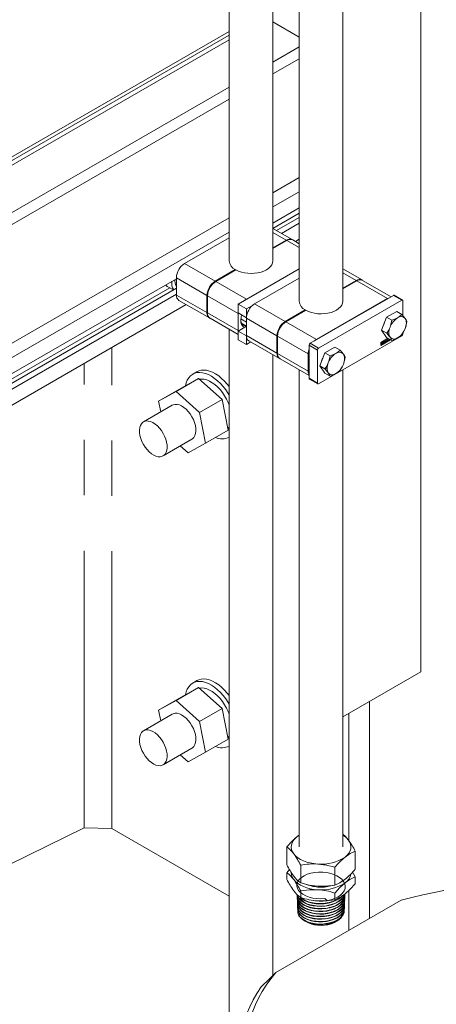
# Model space of a CAD drawing. Header units: millimetres. Extents: x 450 to 25135, y 150 to 17673.
# Tile 428 of 463: x 23610 to 23896, y 11422 to 12099. Entities that reach past the tile are written whole.
import ezdxf

# ---------------------------------------------------------------- set-up
doc = ezdxf.new("R2010")
doc.units = ezdxf.units.MM
doc.linetypes.add('SLD-Centrada-doble', pattern=[12.7, 6.35, -1.27, 1.27, -1.27, 1.27, -1.27])
doc.linetypes.add('SLD-Continua', pattern=[0])
doc.layers.add('COTAS', color=1, linetype='SLD-Continua')
doc.layers.add('OCULTA', color=8, linetype='SLD-Continua')

msp = doc.modelspace()

# ---------------------------------------------------------------- linework, layer by layer
at = {"color": 7, "linetype": 'SLD-Continua', "lineweight": 18, "ltscale": 30}
for p, q in [((23802, 12912.59), (23802, 11905.06)), ((23832, 11905.06), (23832, 12912.59)), ((23753.92, 12575.39), (23753.92, 11932.81)), ((23783.92, 11932.81), (23783.92, 12575.01)), ((23753.92, 11885.69), (23753.92, 11290.72)), ((23783.92, 11441.67), (23783.92, 11868.38)), ((23802, 11857.94), (23802, 11530.01)), ((23832, 11530.01), (23832, 11858))]:
    msp.add_line(p, q, dxfattribs=at)
at = {"layer": 'COTAS', "linetype": 'SLD-Continua', "lineweight": 18, "ltscale": 30}
for p, q in [((23783.92, 11969.83), (23802, 11980.27)), ((23783.92, 11958.81), (23802, 11969.24)), ((23783.92, 11955.12), (23802, 11965.56)), ((23786.3, 11953.64), (23802, 11962.71)), ((23789.83, 11951.6), (23802, 11958.63)), ((23540.52, 11829.36), (23753.92, 11952.52)), ((23797.1, 11947.41), (23783.92, 11955.01)), ((23723.31, 11930.97), (23753.92, 11948.64)), ((23783.92, 11941.71), (23793.1, 11947.01)), ((23793.53, 11946.77), (23783.92, 11941.22)), ((23802, 11944.58), (23797.52, 11947.16)), ((23799.38, 11946.09), (23802, 11947.6)), ((23744.31, 11918.85), (23758.1, 11926.81)), ((23758.53, 11926.57), (23744.74, 11918.61)), ((23758.1, 11926.32), (23758.1, 11926.81)), ((23802, 11927.21), (23760.08, 11903.02)), ((23765.74, 11906.49), (23802, 11927.42)), ((23845.18, 11919.65), (23832, 11927.26)), ((23540.52, 11818.33), (23717.65, 11920.56)), ((23717.65, 11909.33), (23717.65, 11921.17)), ((23771.39, 11903.22), (23802, 11920.89)), ((23832, 11913.96), (23841.18, 11919.26)), ((23841.61, 11919.01), (23832, 11913.47)), ((23865.13, 11908.14), (23845.61, 11919.41)), ((23528.5, 11807.71), (23713.08, 11914.24)), ((23536.99, 11809.76), (23717.65, 11914.03)), ((23711.73, 11915.02), (23715.55, 11912.81)), ((23540.52, 11807.72), (23717.65, 11909.94)), ((23719.31, 11905.67), (23740.31, 11893.55)), ((23738.65, 11897.21), (23738.65, 11909.05)), ((23739.08, 11908.81), (23739.08, 11896.97)), ((23866.78, 11909.1), (23809.65, 11876.12)), ((23813.82, 11878.73), (23862.61, 11906.89)), ((23815.3, 11872.86), (23872.44, 11905.83)), ((23872.99, 11905.89), (23867.33, 11909.15)), ((23873.22, 11895.2), (23873.22, 11905.38)), ((23540.52, 11796.69), (23724.33, 11902.77)), ((23765.74, 11899.75), (23760.08, 11903.02)), ((23760.08, 11903.02), (23760.08, 11896.97)), ((23765.74, 11893.71), (23760.08, 11896.97)), ((23760.08, 11896.69), (23760.08, 11896.97)), ((23765.74, 11899.75), (23769.99, 11902.21)), ((23765.74, 11893.71), (23765.74, 11899.75)), ((23792.39, 11891.1), (23806.19, 11899.06)), ((23806.61, 11898.81), (23792.82, 11890.86)), ((23806.19, 11898.57), (23806.19, 11899.06)), ((23868.98, 11898.04), (23862.04, 11894.03)), ((23868.98, 11898.04), (23872.54, 11895.98)), ((23740.74, 11893.3), (23760.08, 11882.14)), ((23760.08, 11896.69), (23760.08, 11884.85)), ((23765.74, 11890.64), (23761.9, 11892.85)), ((23762.37, 11889.99), (23765.74, 11888.05)), ((23765.74, 11893.71), (23765.74, 11893.71)), ((23765.74, 11881.58), (23765.74, 11893.42)), ((23862.04, 11894.03), (23858.57, 11885.09)), ((23862.04, 11894.03), (23865.6, 11891.98)), ((23765.74, 11887.83), (23760.08, 11884.56)), ((23760.09, 11884.56), (23760.08, 11884.85)), ((23765.74, 11881.3), (23760.08, 11884.56)), ((23760.08, 11884.56), (23760.08, 11878.52)), ((23858.57, 11885.09), (23862.13, 11883.03)), ((23858.57, 11885.09), (23862.04, 11880.15)), ((23765.74, 11875.25), (23760.08, 11878.52)), ((23765.74, 11875.25), (23765.74, 11881.3)), ((23765.74, 11881.3), (23765.74, 11881.3)), ((23768.87, 11877.06), (23765.74, 11875.25)), ((23767.39, 11877.92), (23788.4, 11865.8)), ((23786.74, 11869.46), (23786.74, 11881.3)), ((23787.16, 11881.06), (23787.16, 11869.22)), ((23815.3, 11848.36), (23872.44, 11881.33)), ((23858.01, 11876.79), (23862.94, 11879.63)), ((23858.01, 11874.8), (23864.66, 11878.64)), ((23864.8, 11878.56), (23858.01, 11874.64)), ((23858.01, 11874.64), (23858.01, 11876.79)), ((23859.67, 11877.7), (23858.05, 11876.77)), ((23858.05, 11876.77), (23858.05, 11876)), ((23858.05, 11876.77), (23858.19, 11876.68)), ((23859.82, 11877.62), (23858.19, 11876.68)), ((23858.19, 11876.68), (23858.19, 11875.92)), ((23858.36, 11876.58), (23859.82, 11877.42)), ((23858.36, 11876.22), (23858.36, 11876.58)), ((23859.13, 11876.67), (23859.15, 11876.63)), ((23859.67, 11876.73), (23859.15, 11876.43)), ((23859.15, 11876.63), (23859.29, 11876.55)), ((23859.34, 11876.87), (23859.2, 11876.95)), ((23859.67, 11877.14), (23859.27, 11876.91)), ((23859.29, 11876.55), (23859.82, 11876.85)), ((23859.82, 11876.65), (23859.29, 11876.35)), ((23859.82, 11877.06), (23859.4, 11876.82)), ((23859.67, 11877.7), (23859.82, 11877.62)), ((23859.67, 11877.14), (23859.82, 11877.06)), ((23859.67, 11876.73), (23859.82, 11876.65)), ((23859.82, 11877.42), (23859.82, 11877.62)), ((23859.82, 11876.85), (23859.82, 11877.06)), ((23859.82, 11875.88), (23859.82, 11876.65)), ((23862.98, 11879.61), (23859.85, 11877.81)), ((23859.85, 11877.81), (23859.85, 11876.07)), ((23859.85, 11877.81), (23859.99, 11877.72)), ((23863.12, 11879.53), (23859.99, 11877.72)), ((23859.99, 11875.98), (23864.62, 11878.66)), ((23859.99, 11877.72), (23859.99, 11875.98)), ((23860.07, 11876.39), (23860.25, 11876.5)), ((23860.11, 11876.9), (23860.25, 11876.82)), ((23860.12, 11876.88), (23860.26, 11876.8)), ((23860.12, 11876.88), (23860.26, 11876.8)), ((23860.13, 11876.93), (23860.26, 11876.86)), ((23860.15, 11876.97), (23860.29, 11876.89)), ((23860.57, 11876.9), (23860.16, 11876.67)), ((23860.16, 11876.67), (23860.3, 11876.59)), ((23860.6, 11876.58), (23860.16, 11876.33)), ((23860.56, 11877.21), (23860.19, 11877)), ((23860.24, 11876.49), (23860.26, 11876.47)), ((23860.24, 11876.49), (23860.25, 11876.48)), ((23860.25, 11876.5), (23860.25, 11876.49)), ((23860.25, 11876.5), (23860.25, 11876.49)), ((23860.3, 11877.12), (23860.74, 11877.37)), ((23860.71, 11876.82), (23860.3, 11876.59)), ((23860.74, 11876.5), (23860.3, 11876.25)), ((23860.7, 11877.13), (23860.33, 11876.92)), ((23860.33, 11876.81), (23860.74, 11877.04)), ((23860.33, 11876.49), (23860.71, 11876.7)), ((23860.57, 11876.9), (23860.71, 11876.82)), ((23860.59, 11877.23), (23860.73, 11877.14)), ((23860.61, 11877.23), (23860.76, 11877.15)), ((23860.77, 11877.15), (23860.63, 11877.23)), ((23860.78, 11876.82), (23860.63, 11876.91)), ((23860.63, 11876.91), (23860.63, 11876.91)), ((23860.63, 11876.91), (23860.78, 11876.82)), ((23860.66, 11877.21), (23860.82, 11877.31)), ((23860.97, 11877.23), (23860.78, 11877.12)), ((23860.82, 11877.31), (23860.97, 11877.23)), ((23861.02, 11877.53), (23861.9, 11878.05)), ((23861.2, 11877.6), (23861.02, 11877.49)), ((23861.02, 11877.33), (23861.02, 11877.53)), ((23861.34, 11877.51), (23861.02, 11877.33)), ((23861.2, 11877.6), (23861.34, 11877.51)), ((23861.34, 11876.88), (23861.34, 11877.51)), ((23861.44, 11877.1), (23861.34, 11877.04)), ((23861.58, 11877.01), (23861.34, 11876.88)), ((23861.76, 11877.92), (23861.44, 11877.73)), ((23861.44, 11877.73), (23861.44, 11877.1)), ((23861.44, 11877.73), (23861.58, 11877.65)), ((23861.44, 11877.1), (23861.58, 11877.01)), ((23861.9, 11877.84), (23861.58, 11877.65)), ((23861.58, 11877.65), (23861.58, 11877.01)), ((23861.68, 11877.07), (23862.07, 11878.14)), ((23861.93, 11877.22), (23861.68, 11877.07)), ((23861.79, 11877.3), (23861.75, 11877.28)), ((23861.76, 11877.96), (23861.76, 11877.92)), ((23861.76, 11877.92), (23861.9, 11877.84)), ((23861.86, 11877.48), (23861.79, 11877.3)), ((23861.79, 11877.3), (23861.93, 11877.22)), ((23862.34, 11877.76), (23861.86, 11877.48)), ((23861.86, 11877.48), (23862, 11877.4)), ((23861.9, 11878.05), (23861.9, 11877.84)), ((23862, 11877.4), (23861.93, 11877.22)), ((23862.1, 11878.14), (23861.94, 11877.71)), ((23861.94, 11877.71), (23862.08, 11877.63)), ((23862.48, 11877.68), (23862, 11877.4)), ((23862.04, 11880.15), (23865.6, 11878.09)), ((23862.07, 11878.14), (23862.41, 11878.34)), ((23862.24, 11878.06), (23862.08, 11877.63)), ((23862.08, 11877.63), (23862.4, 11877.81)), ((23862.1, 11878.14), (23862.24, 11878.06)), ((23862.4, 11877.81), (23862.24, 11878.06)), ((23862.34, 11878.3), (23862.66, 11877.8)), ((23862.34, 11877.76), (23862.48, 11877.68)), ((23862.41, 11878.34), (23862.8, 11877.72)), ((23862.66, 11877.8), (23862.46, 11877.69)), ((23862.54, 11877.57), (23862.48, 11877.68)), ((23862.8, 11877.72), (23862.54, 11877.57)), ((23862.66, 11877.8), (23862.8, 11877.72)), ((23862.79, 11878.56), (23863.03, 11878.7)), ((23862.79, 11877.95), (23862.79, 11878.56)), ((23863.38, 11878.19), (23862.87, 11877.9)), ((23862.89, 11878.61), (23862.89, 11878.2)), ((23862.91, 11878.15), (23863.05, 11878.07)), ((23863.52, 11878.11), (23863.01, 11877.82)), ((23863.03, 11878.7), (23863.03, 11878.12)), ((23863.1, 11878.07), (23863.44, 11878.27)), ((23863.51, 11878.97), (23863.75, 11879.11)), ((23863.51, 11878.39), (23863.51, 11878.97)), ((23863.61, 11879.03), (23863.61, 11878.58)), ((23863.75, 11879.11), (23863.75, 11878.5)), ((23863.83, 11878.31), (23863.83, 11879.12)), ((23863.93, 11878.53), (23863.83, 11878.48)), ((23864.07, 11878.45), (23863.83, 11878.31)), ((23863.93, 11879.06), (23863.93, 11879.03)), ((23863.93, 11879.03), (23864.07, 11878.95)), ((23864.13, 11878.94), (23863.93, 11878.82)), ((23863.93, 11878.82), (23863.93, 11878.53)), ((23863.93, 11878.82), (23864.07, 11878.74)), ((23863.93, 11878.53), (23864.07, 11878.45)), ((23864.07, 11878.98), (23864.07, 11878.95)), ((23864.07, 11878.95), (23864.1, 11878.96)), ((23864.28, 11878.86), (23864.07, 11878.74)), ((23864.07, 11878.74), (23864.07, 11878.45)), ((23873.22, 11882.68), (23873.22, 11883.19)), ((23808.87, 11874.78), (23808.87, 11852.07)), ((23814.53, 11848.81), (23814.53, 11871.51)), ((23826.55, 11873.55), (23819.61, 11869.55)), ((23826.55, 11873.55), (23830.12, 11871.49)), ((23858.57, 11876.1), (23858.05, 11875.79)), ((23858.05, 11876), (23858.19, 11875.92)), ((23858.05, 11875.79), (23858.05, 11875.59)), ((23858.05, 11875.79), (23858.19, 11875.71)), ((23858.81, 11875.67), (23858.05, 11875.23)), ((23858.05, 11875.59), (23858.19, 11875.51)), ((23858.05, 11875.23), (23858.05, 11875.03)), ((23858.05, 11875.23), (23858.19, 11875.15)), ((23858.05, 11875.03), (23858.19, 11874.94)), ((23858.19, 11875.92), (23858.72, 11876.22)), ((23858.72, 11876.02), (23858.19, 11875.71)), ((23859.64, 11875.98), (23858.19, 11875.15)), ((23858.19, 11874.94), (23859.82, 11875.88)), ((23858.19, 11875.51), (23858.6, 11875.75)), ((23858.19, 11875.71), (23858.19, 11875.51)), ((23858.19, 11875.15), (23858.19, 11874.94)), ((23858.46, 11876.44), (23858.36, 11876.38)), ((23858.6, 11876.36), (23858.36, 11876.22)), ((23858.46, 11876.44), (23858.6, 11876.36)), ((23858.57, 11876.1), (23858.72, 11876.02)), ((23858.59, 11875.74), (23858.67, 11875.7)), ((23859.15, 11876.43), (23859.29, 11876.35)), ((23859.5, 11876.07), (23859.2, 11875.89)), ((23859.4, 11876.21), (23859.64, 11876.35)), ((23859.5, 11876.27), (23859.5, 11876.07)), ((23859.5, 11876.07), (23859.64, 11875.98)), ((23859.64, 11876.35), (23859.64, 11875.98)), ((23859.99, 11875.98), (23859.85, 11876.07)), ((23788.82, 11865.55), (23808.87, 11853.98)), ((23808.16, 11868.94), (23808.16, 11857.1)), ((23819.61, 11869.55), (23816.14, 11860.6)), ((23819.61, 11869.55), (23823.18, 11867.49)), ((23816.14, 11860.6), (23819.71, 11858.54)), ((23816.14, 11860.6), (23819.61, 11855.66)), ((23809.1, 11851.57), (23814.75, 11848.3)), ((23819.61, 11855.66), (23823.18, 11853.61)), ((23802, 11538.08), (23800.44, 11536.99)), ((23793.47, 11517.72), (23793.47, 11529.98)), ((23840.54, 11514.81), (23840.54, 11527.06)), ((23795.36, 11514.39), (23793.47, 11512.28)), ((23793.47, 11512.28), (23793.47, 11507.65)), ((23803.05, 11505.23), (23803.05, 11517.48)), ((23826.58, 11503.77), (23826.58, 11516.03)), ((23840.54, 11509.37), (23840.54, 11504.74)), ((23803.05, 11499.79), (23803.05, 11495.16)), ((23826.58, 11498.33), (23826.58, 11493.7)), ((23800.61, 11496.39), (23800.62, 11496.13)), ((23800.68, 11494.59), (23800.69, 11494.33)), ((23800.75, 11492.78), (23800.76, 11492.53)), ((23800.82, 11490.98), (23800.83, 11490.73)), ((23814.19, 11492.98), (23814.99, 11492.94)), ((23833.21, 11491.62), (23833.22, 11491.87)), ((23833.28, 11493.42), (23833.29, 11493.67)), ((23833.35, 11495.22), (23833.35, 11495.47)), ((23833.41, 11497.02), (23833.42, 11497.28)), ((23800.89, 11489.18), (23800.9, 11488.92)), ((23800.96, 11487.37), (23800.97, 11487.12)), ((23801.03, 11485.57), (23801.03, 11485.43)), ((23833, 11486.21), (23833.01, 11486.46)), ((23833.07, 11488.01), (23833.08, 11488.26)), ((23833.14, 11489.81), (23833.15, 11490.07)), ((23807.25, 11478.31), (23807.64, 11478.11)), ((23826.37, 11478.11), (23826.96, 11478.41))]:
    msp.add_line(p, q, dxfattribs=at)
at = {"layer": 'COTAS', "linetype": 'SLD-Centrada-doble', "lineweight": 18, "ltscale": 30}
for p, q in [((23783.92, 11952.31), (23793.1, 11947.01)), ((23802, 11941.87), (23793.53, 11946.77)), ((23723.31, 11930.97), (23744.31, 11918.85)), ((23832, 11924.56), (23841.18, 11919.26)), ((23717.65, 11921.17), (23738.65, 11909.05)), ((23765.74, 11906.49), (23744.74, 11918.61)), ((23862.61, 11906.89), (23841.61, 11919.01)), ((23717.65, 11909.33), (23738.65, 11897.21)), ((23760.08, 11896.69), (23739.08, 11908.81)), ((23872.44, 11905.83), (23866.78, 11909.1)), ((23760.08, 11884.85), (23739.08, 11896.97)), ((23771.39, 11903.22), (23792.39, 11891.1)), ((23765.74, 11893.42), (23786.74, 11881.3)), ((23813.82, 11878.73), (23792.82, 11890.86)), ((23875.62, 11890.2), (23876.01, 11891.04)), ((23862.13, 11883.03), (23863.6, 11883.26)), ((23765.74, 11881.58), (23786.74, 11869.46)), ((23808.16, 11868.94), (23787.16, 11881.06)), ((23860.11, 11876.9), (23860.25, 11876.82)), ((23860.19, 11877), (23860.33, 11876.92)), ((23860.56, 11877.21), (23860.7, 11877.13)), ((23860.6, 11876.58), (23860.74, 11876.5)), ((23860.61, 11876.91), (23860.75, 11876.83)), ((23860.97, 11877.24), (23860.82, 11877.32)), ((23860.97, 11876.9), (23860.83, 11876.98)), ((23862.87, 11877.9), (23863.01, 11877.82)), ((23862.89, 11878.2), (23863.03, 11878.12)), ((23863.38, 11878.19), (23863.52, 11878.11)), ((23863.61, 11878.58), (23863.75, 11878.5)), ((23814.53, 11871.51), (23808.87, 11874.78)), ((23815.3, 11872.86), (23809.65, 11876.12)), ((23860.16, 11876.33), (23860.3, 11876.25)), ((23808.16, 11857.1), (23787.16, 11869.22)), ((23833.19, 11865.71), (23833.59, 11866.56)), ((23819.71, 11858.54), (23821.17, 11858.77)), ((23814.53, 11848.81), (23808.87, 11852.07))]:
    msp.add_line(p, q, dxfattribs=at)
at = {"layer": 'COTAS', "linetype": 'SLD-Continua', "lineweight": 18, "ltscale": 30, "flags": 128}
for points in [[(23783.92, 11932.81), (23783.92, 11932.72), (23783.71, 11931.39), (23783.16, 11930.08), (23782.26, 11928.85), (23781.04, 11927.71), (23779.53, 11926.69), (23777.76, 11925.81), (23775.78, 11925.11), (23773.64, 11924.59), (23771.38, 11924.27), (23769.07, 11924.15), (23766.75, 11924.24), (23764.48, 11924.54), (23762.32, 11925.03), (23760.32, 11925.71), (23758.53, 11926.57)], [(23764.33, 11905.47), (23764.63, 11905.72), (23765.74, 11906.49)], [(23832, 11905.06), (23832, 11904.97), (23831.8, 11903.63), (23831.24, 11902.33), (23830.34, 11901.1), (23829.12, 11899.95), (23827.61, 11898.94), (23825.84, 11898.06), (23823.87, 11897.36), (23821.72, 11896.84), (23819.47, 11896.52), (23817.15, 11896.4), (23814.83, 11896.49), (23812.57, 11896.79), (23810.41, 11897.28), (23808.4, 11897.96), (23806.61, 11898.81)], [(23862.61, 11906.89), (23863.71, 11907.4), (23864.01, 11907.5)], [(23865.6, 11891.98), (23865.04, 11889.14), (23864.41, 11887.19)], [(23869.61, 11893.67), (23867.57, 11892.68), (23865.6, 11891.98)], [(23872.54, 11895.98), (23870.98, 11894.57), (23869.61, 11893.67)], [(23874.82, 11893.2), (23873.71, 11894.63), (23872.54, 11895.98)], [(23876.01, 11891.04), (23875.45, 11892.22), (23874.82, 11893.2)], [(23874.82, 11886.26), (23875.59, 11888.77), (23876.01, 11891.04)], [(23864.41, 11887.19), (23863.3, 11884.87), (23862.13, 11883.03)], [(23872.54, 11882.1), (23873.98, 11884.43), (23874.82, 11886.26)], [(23812.42, 11877.72), (23812.72, 11877.97), (23813.82, 11878.73)], [(23859.4, 11876.82), (23859.32, 11876.88), (23859.23, 11876.9), (23859.12, 11876.89), (23859, 11876.84), (23858.89, 11876.75), (23858.78, 11876.64), (23858.68, 11876.5), (23858.6, 11876.36)], [(23858.72, 11876.22), (23858.76, 11876.34), (23858.82, 11876.46), (23858.91, 11876.56), (23859, 11876.63), (23859.1, 11876.67), (23859.18, 11876.67), (23859.25, 11876.63), (23859.29, 11876.55)], [(23860.08, 11876.64), (23860.11, 11876.65), (23860.16, 11876.67)], [(23860.12, 11876.88), (23860.12, 11876.88), (23860.12, 11876.88)], [(23860.15, 11876.97), (23860.15, 11876.97), (23860.15, 11876.97)], [(23860.82, 11877.32), (23860.82, 11877.37), (23860.81, 11877.4)], [(23860.83, 11876.98), (23860.82, 11877.03), (23860.81, 11877.06)], [(23862.13, 11883.03), (23863.57, 11881.36), (23864.41, 11880.25)], [(23862.8, 11877.87), (23862.83, 11877.88), (23862.87, 11877.9)], [(23864.41, 11880.25), (23865.18, 11879.01), (23865.6, 11878.09)], [(23865.6, 11878.09), (23868.04, 11879), (23869.61, 11879.79)], [(23869.61, 11879.79), (23871.32, 11880.96), (23872.54, 11882.1)], [(23830.12, 11871.49), (23828.55, 11870.09), (23827.18, 11869.18)], [(23832.39, 11868.72), (23831.29, 11870.15), (23830.12, 11871.49)], [(23858.6, 11875.75), (23858.68, 11875.69), (23858.78, 11875.67), (23858.89, 11875.68), (23859, 11875.73), (23859.12, 11875.82), (23859.23, 11875.93), (23859.32, 11876.06), (23859.4, 11876.21)], [(23859.29, 11876.35), (23859.25, 11876.23), (23859.18, 11876.11), (23859.1, 11876.01), (23859, 11875.94), (23858.91, 11875.9), (23858.82, 11875.9), (23858.76, 11875.94), (23858.72, 11876.02)], [(23860.08, 11876.3), (23860.11, 11876.31), (23860.16, 11876.33)], [(23823.18, 11867.49), (23822.61, 11864.66), (23821.98, 11862.71)], [(23827.18, 11869.18), (23825.14, 11868.19), (23823.18, 11867.49)], [(23833.59, 11866.56), (23833.02, 11867.73), (23832.39, 11868.72)], [(23832.39, 11861.77), (23833.16, 11864.29), (23833.59, 11866.56)], [(23821.98, 11862.71), (23820.88, 11860.38), (23819.71, 11858.54)], [(23819.71, 11858.54), (23821.14, 11856.87), (23821.98, 11855.77)], [(23827.18, 11855.3), (23828.9, 11856.48), (23830.12, 11857.61)], [(23830.12, 11857.61), (23831.55, 11859.94), (23832.39, 11861.77)], [(23821.98, 11855.77), (23822.75, 11854.53), (23823.18, 11853.61)], [(23823.18, 11853.61), (23825.61, 11854.51), (23827.18, 11855.3)], [(23832, 11538.73), (23833.77, 11537.11), (23835.75, 11534.8)], [(23793.47, 11529.98), (23796.88, 11533.76), (23800.44, 11536.99)], [(23800.44, 11536.99), (23799.01, 11535.68), (23797.88, 11534.28), (23797.08, 11532.8), (23796.62, 11531.28), (23796.51, 11529.73), (23796.75, 11528.19), (23797.33, 11526.68), (23798.26, 11525.23)], [(23800.44, 11536.99), (23800.94, 11537.37), (23802, 11538.07)], [(23833.56, 11523.04), (23835, 11524.35), (23836.12, 11525.75), (23836.93, 11527.23), (23837.38, 11528.75), (23837.5, 11530.3), (23837.26, 11531.84), (23836.67, 11533.35), (23835.75, 11534.8)], [(23798.26, 11525.23), (23799.5, 11523.85), (23801.04, 11522.59), (23802.86, 11521.45), (23804.92, 11520.46), (23807.18, 11519.63), (23809.61, 11518.98), (23812.17, 11518.52), (23814.82, 11518.25)], [(23840.54, 11527.06), (23837.12, 11525.44), (23833.56, 11523.04)], [(23826.58, 11516.03), (23820.82, 11517.47), (23814.82, 11518.25)], [(23821.46, 11493.05), (23819.67, 11494.55), (23816.91, 11494.38), (23814.07, 11494.48), (23811.39, 11494.85), (23808.8, 11495.48), (23806.51, 11496.33), (23804.46, 11497.42), (23802.82, 11498.66), (23801.54, 11500.08), (23800.73, 11501.56), (23800.36, 11503.14), (23800.47, 11504.69), (23801.06, 11506.25), (23802.08, 11507.69), (23803.56, 11509.04), (23805.37, 11510.2), (23807.57, 11511.19), (23809.98, 11511.94), (23812.65, 11512.45), (23815.37, 11512.69), (23818.21, 11512.66), (23820.94, 11512.36), (23823.64, 11511.79), (23825.88, 11511.06), (23827.96, 11510.11), (23829.74, 11509.02), (23831.25, 11507.76), (23832.47, 11506.28), (23833.28, 11504.66), (23833.61, 11503.03), (23833.48, 11501.34), (23832.88, 11499.74), (23831.81, 11498.17), (23830.36, 11496.76), (23828.48, 11495.49), (23826.33, 11494.44), (23823.85, 11493.59), (23821.25, 11493.01), (23818.45, 11492.68), (23815.7, 11492.62), (23812.9, 11492.84), (23810.29, 11493.32), (23808.96, 11493.71)], [(23840.54, 11509.37), (23838.69, 11512.68), (23838.66, 11512.72)], [(23798.26, 11507.53), (23799.5, 11506.16), (23801.04, 11504.89), (23802.86, 11503.76), (23804.92, 11502.76), (23807.18, 11501.93), (23809.61, 11501.28), (23812.17, 11500.82), (23814.82, 11500.56)], [(23803.05, 11505.23), (23808.81, 11503.79), (23814.82, 11503.01)], [(23826.58, 11503.77), (23830, 11505.39), (23833.56, 11507.8)], [(23826.58, 11498.33), (23830, 11502.12), (23833.56, 11505.35)], [(23840.54, 11504.74), (23837.12, 11500.95), (23833.56, 11497.72)], [(23800.69, 11497.21), (23800.62, 11496.87), (23800.77, 11495.31), (23801.37, 11493.82), (23802.44, 11492.38), (23803.89, 11491.09), (23805.75, 11489.94), (23807.88, 11489), (23810.34, 11488.27), (23812.91, 11487.8), (23815.67, 11487.58), (23818.4, 11487.63), (23821.16, 11487.95), (23823.73, 11488.52), (23826.19, 11489.36), (23828.31, 11490.39), (23830.17, 11491.65), (23831.62, 11493.04), (23832.68, 11494.58), (23833.27, 11496.17), (23833.4, 11497.68)], [(23803.05, 11499.79), (23808.81, 11500.52), (23814.82, 11500.56)], [(23833.4, 11497.03), (23833.14, 11495.44), (23832.41, 11493.88), (23831.22, 11492.36), (23829.67, 11491.02), (23827.71, 11489.82), (23825.5, 11488.85), (23822.98, 11488.08), (23820.37, 11487.58), (23817.59, 11487.34), (23814.87, 11487.37), (23812.13, 11487.67), (23809.61, 11488.21), (23807.22, 11489.01), (23805.18, 11490.01), (23803.42, 11491.22), (23802.09, 11492.54), (23801.15, 11494.01), (23800.69, 11495.51), (23800.68, 11496.14)], [(23800.76, 11495.27), (23800.68, 11494.66), (23800.94, 11493.15), (23801.67, 11491.65), (23802.81, 11490.28), (23804.39, 11489), (23806.28, 11487.92), (23808.53, 11487.02), (23810.96, 11486.37), (23813.63, 11485.95), (23816.32, 11485.8), (23819.11, 11485.92), (23821.77, 11486.3), (23824.36, 11486.95), (23826.67, 11487.81), (23828.78, 11488.92), (23830.49, 11490.19), (23831.87, 11491.64), (23832.79, 11493.16), (23833.29, 11494.8), (23833.31, 11496.41), (23833.31, 11496.45)], [(23833.21, 11497.46), (23833.08, 11496.89), (23832.23, 11495.29), (23830.97, 11493.84), (23829.28, 11492.49), (23827.29, 11491.36), (23824.94, 11490.41), (23822.44, 11489.72), (23819.72, 11489.26), (23816.99, 11489.09), (23814.18, 11489.18), (23811.54, 11489.53), (23808.97, 11490.15), (23806.71, 11490.99), (23804.67, 11492.06), (23803.04, 11493.28), (23801.76, 11494.68), (23800.95, 11496.13), (23800.69, 11497.21)], [(23800.74, 11497.14), (23801.12, 11495.96), (23802.06, 11494.53), (23803.45, 11493.17), (23805.19, 11491.99), (23807.31, 11490.98), (23809.65, 11490.21), (23812.27, 11489.66), (23814.94, 11489.38), (23817.76, 11489.36), (23820.47, 11489.61), (23823.16, 11490.13), (23825.61, 11490.89), (23827.88, 11491.9), (23829.78, 11493.09), (23831.37, 11494.48), (23832.51, 11495.96), (23833.17, 11497.42)], [(23833.3, 11495.22), (23833.18, 11494.05), (23832.54, 11492.43), (23831.49, 11490.93), (23829.99, 11489.52), (23828.17, 11488.32), (23825.97, 11487.27), (23823.58, 11486.48), (23820.94, 11485.91), (23818.26, 11485.61), (23815.47, 11485.58), (23812.8, 11485.8), (23810.17, 11486.3), (23807.81, 11487.03), (23805.65, 11488), (23803.87, 11489.13), (23802.41, 11490.45), (23801.4, 11491.86), (23800.82, 11493.38), (23800.75, 11494.33)], [(23800.82, 11493.38), (23800.77, 11492.5), (23801.15, 11490.96), (23801.97, 11489.53), (23803.24, 11488.15), (23804.86, 11486.95), (23806.88, 11485.9), (23809.12, 11485.08), (23811.66, 11484.47), (23814.28, 11484.13), (23817.05, 11484.04), (23819.74, 11484.23), (23822.43, 11484.68), (23824.9, 11485.36), (23827.21, 11486.31), (23829.17, 11487.43), (23830.83, 11488.77), (23832.07, 11490.2), (23832.9, 11491.78), (23833.27, 11493.38), (23833.21, 11494.37)], [(23833.22, 11493.42), (23833.19, 11492.6), (23832.67, 11491.02), (23831.69, 11489.47), (23830.33, 11488.07), (23828.54, 11486.79), (23826.49, 11485.73), (23824.09, 11484.86), (23821.57, 11484.25), (23818.85, 11483.89), (23816.15, 11483.79), (23813.39, 11483.97), (23810.82, 11484.39), (23808.35, 11485.08), (23806.19, 11485.97), (23804.28, 11487.09), (23802.78, 11488.33), (23801.65, 11489.75), (23800.98, 11491.21), (23800.79, 11492.53)], [(23833.16, 11491.62), (23833.18, 11491.2), (23832.76, 11489.57), (23831.91, 11488.04), (23830.6, 11486.58), (23828.96, 11485.31), (23826.92, 11484.17), (23824.66, 11483.28), (23822.12, 11482.6), (23819.5, 11482.19), (23816.74, 11482.03), (23814.06, 11482.14), (23811.39, 11482.51), (23808.96, 11483.12), (23806.68, 11483.98), (23804.76, 11485.02), (23803.14, 11486.26), (23801.95, 11487.61), (23801.16, 11489.09), (23800.84, 11490.58), (23800.85, 11490.73)], [(23800.88, 11491.92), (23800.86, 11491.85), (23800.89, 11490.3), (23801.37, 11488.82), (23802.32, 11487.37), (23803.65, 11486.07), (23805.4, 11484.88), (23807.43, 11483.91), (23809.79, 11483.13), (23812.29, 11482.6), (23815, 11482.32), (23817.69, 11482.3), (23820.43, 11482.55), (23823.01, 11483.05), (23825.48, 11483.82), (23827.65, 11484.78), (23829.58, 11485.98), (23831.1, 11487.31), (23832.26, 11488.81), (23832.96, 11490.36), (23833.22, 11492), (23833.16, 11492.51)], [(23800.97, 11489.99), (23800.89, 11489.64), (23801.03, 11488.15), (23801.64, 11486.65), (23802.66, 11485.27), (23804.12, 11483.97), (23805.9, 11482.86), (23808.05, 11481.92), (23810.4, 11481.21), (23813, 11480.74), (23815.64, 11480.53), (23818.4, 11480.57), (23821.04, 11480.88), (23823.64, 11481.46), (23825.98, 11482.26), (23828.14, 11483.3), (23829.92, 11484.5), (23831.38, 11485.9), (23832.4, 11487.38), (23833, 11488.99), (23833.14, 11490.58), (23833.09, 11490.86)], [(23831.87, 11496.56), (23830.66, 11495.28), (23828.92, 11494), (23826.79, 11492.88), (23824.44, 11492), (23821.82, 11491.35), (23819.13, 11490.97), (23816.3, 11490.85), (23813.58, 11491), (23810.87, 11491.43), (23808.42, 11492.09), (23806.14, 11493), (23804.23, 11494.09), (23803.12, 11494.99)], [(23803.23, 11495.11), (23804.69, 11494.03), (23806.69, 11492.99), (23809.04, 11492.14), (23811.55, 11491.54), (23814.29, 11491.18), (23817.03, 11491.1), (23819.84, 11491.29), (23822.5, 11491.74), (23825.08, 11492.46), (23827.36, 11493.39), (23829.41, 11494.57), (23831.05, 11495.89), (23831.32, 11496.2)], [(23826.58, 11493.7), (23820.82, 11492.97), (23814.82, 11492.93)], [(23833.13, 11489.81), (23833.14, 11489.74), (23832.83, 11488.16), (23832.07, 11486.58), (23830.9, 11485.14), (23829.3, 11483.79), (23827.4, 11482.66), (23825.14, 11481.69), (23822.72, 11480.98), (23820.07, 11480.49), (23817.41, 11480.28), (23814.66, 11480.33), (23812.05, 11480.63), (23809.51, 11481.2), (23807.25, 11481.98), (23805.21, 11483), (23803.55, 11484.17), (23802.24, 11485.52), (23801.38, 11486.93), (23800.94, 11488.45), (23800.95, 11488.92)], [(23801.04, 11488.11), (23800.95, 11487.48), (23801.21, 11485.96), (23801.91, 11484.52), (23803.06, 11483.13), (23804.56, 11481.91), (23806.47, 11480.82), (23808.62, 11479.96), (23811.08, 11479.3), (23813.63, 11478.9), (23816.35, 11478.75), (23819.02, 11478.86), (23821.7, 11479.24), (23824.18, 11479.86), (23826.53, 11480.73), (23828.54, 11481.79), (23830.28, 11483.07), (23831.6, 11484.46), (23832.53, 11486), (23833.01, 11487.56), (23833.04, 11489.2), (23833.03, 11489.21)], [(23833.03, 11488.01), (23832.87, 11486.71), (23832.23, 11485.16), (23831.13, 11483.66), (23829.66, 11482.32), (23827.79, 11481.11), (23825.67, 11480.13), (23823.24, 11479.34), (23820.71, 11478.82), (23817.99, 11478.54), (23815.32, 11478.53), (23812.63, 11478.78), (23810.13, 11479.27), (23807.76, 11480.02), (23805.72, 11480.96), (23803.94, 11482.12), (23802.3, 11483.73), (23801.44, 11485.14), (23801.01, 11486.65), (23801.02, 11487.12)], [(23801.07, 11486.44), (23801.07, 11486.43), (23801.1, 11484.9), (23801.57, 11483.44), (23802.51, 11482.01), (23803.82, 11480.72), (23805.55, 11479.55), (23807.55, 11478.59), (23809.89, 11477.82), (23812.35, 11477.3), (23815.03, 11477.02), (23817.68, 11477.01), (23820.39, 11477.26), (23822.93, 11477.75), (23825.38, 11478.51), (23827.52, 11479.46), (23829.42, 11480.65), (23830.92, 11481.96), (23832.07, 11483.45), (23832.76, 11484.98), (23833.01, 11486.6), (23832.93, 11487.23)], [(23832.96, 11486.21), (23832.8, 11484.91), (23832.16, 11483.37), (23831.07, 11481.87), (23829.61, 11480.54), (23827.74, 11479.34), (23825.74, 11478.4), (23823.45, 11477.64), (23821.06, 11477.11), (23818.49, 11476.81), (23815.84, 11476.74), (23813.14, 11476.95), (23810.63, 11477.39), (23808.22, 11478.09), (23806.14, 11478.99), (23804.3, 11480.11), (23802.38, 11481.93)], [(23831.76, 11482.82), (23831.75, 11482.79), (23830.82, 11481.37), (23829.51, 11480.05), (23827.84, 11478.89), (23825.87, 11477.91), (23823.66, 11477.14), (23821.27, 11476.59), (23818.77, 11476.29), (23816.23, 11476.23), (23813.73, 11476.43), (23811.33, 11476.86), (23809.12, 11477.51), (23807.25, 11478.32)]]:
    msp.add_lwpolyline(points, dxfattribs=at)
at = {"layer": 'COTAS', "linetype": 'SLD-Continua', "lineweight": 18, "ltscale": 900}
for centre, radius, start, end in [((23795.4, 11944.04), 3.76, 59.48845, 127.6824), ((23795.87, 11943.49), 4.02, 65.6927, 125.6091), ((23729.93, 11920.62), 12.29, 122.60229, 177.39771), ((23761.23, 11933.45), 7.34, 185.03236, 244.75735), ((23722.02, 11917.39), 7.61, 169.56839, 215.45985), ((23722.67, 11918.8), 6.04, 168.09909, 213.93363), ((23750.93, 11908.49), 12.29, 122.60229, 177.39771), ((23751.36, 11908.25), 12.29, 122.60229, 177.39771), ((23843.48, 11916.28), 3.76, 59.48845, 127.6824), ((23843.95, 11915.74), 4.02, 65.6927, 125.6091), ((23713.92, 11918.74), 4.32, 213.84476, 239.48072), ((23721.46, 11908.85), 3.84, 172.74484, 235.94772), ((23809.32, 11905.7), 7.34, 185.03236, 244.75735), ((23867.1, 11908.65), 0.553, 65.6927, 125.6091), ((23872.74, 11905.46), 0.48, 350.77973, 129.18503), ((23742.49, 11896.76), 3.86, 173.30243, 239.5199), ((23742.89, 11896.48), 3.84, 172.74484, 235.94772), ((23778.02, 11892.86), 12.29, 122.60229, 177.39771), ((23766.59, 11891.22), 4.78, 173.12524, 241.65285), ((23765.61, 11891.84), 3.77, 174.41356, 271.94297), ((23774.64, 11891.55), 12.79, 161.64436, 178.93557), ((23799.02, 11880.74), 12.29, 122.60229, 177.39771), ((23799.44, 11880.5), 12.29, 122.60229, 177.39771), ((23872.03, 11885.24), 12.56, 152.73282, 165.47779), ((23876.64, 11882.68), 13.04, 122.63328, 159.77486), ((23871.97, 11890.77), 3.74, 40.51747, 129.23794), ((23870.41, 11890.41), 5.22, 357.6496, 32.34295), ((23864.56, 11890.41), 11.07, 337.98006, 358.89242), ((23874.67, 11883.04), 11.07, 157.98006, 178.89242), ((23868.81, 11883.04), 5.22, 177.6496, 212.34295), ((23862.58, 11890.77), 13.04, 302.63328, 339.77486), ((23769.54, 11881.1), 3.84, 172.74484, 235.94772), ((23859.51, 11875.99), 1.14, 137.60736, 156.8583), ((23859.08, 11876.73), 0.252, 60.84856, 94.99349), ((23860.57, 11876.7), 0.5, 122.60229, 177.39771), ((23860.21, 11876.7), 0.142, 170.83797, 309.54298), ((23860.13, 11876.9), 0.0224, 178.42199, 231.04956), ((23860.29, 11876.82), 0.202, 120.35883, 132.23286), ((23860.32, 11876.82), 0.067, 144.24472, 177.38074), ((23860.27, 11876.82), 0.0231, 174.95018, 230.67975), ((23860.29, 11876.82), 0.0431, 178.37604, 179.99336), ((23860.28, 11876.49), 0.0274, 180.08526, 209.70614), ((23860.27, 11876.49), 0.0236, 214.97639, 258.48913), ((23860.41, 11876.76), 0.176, 131.42785, 146.73247), ((23860.28, 11876.83), 0.0335, 234.54499, 273.88611), ((23860.28, 11876.53), 0.0626, 260.0529, 287.51018), ((23860.28, 11876.89), 0.093, 273.20752, 290.3588), ((23860.43, 11876.74), 0.202, 120.35883, 132.23286), ((23860.26, 11876.62), 0.149, 286.75721, 300.42229), ((23860.24, 11876.96), 0.178, 290.90014, 298.93608), ((23860.64, 11877.08), 0.154, 108.71247, 120.30616), ((23860.62, 11876.79), 0.124, 97.0413, 117.08469), ((23860.61, 11877.16), 0.0708, 88.68619, 110.43457), ((23860.35, 11876.97), 0.462, 301.84277, 328.39579), ((23860.62, 11877.2), 0.027, 60.63382, 93.06734), ((23860.61, 11876.87), 0.0436, 63.47196, 96.96551), ((23860.78, 11877), 0.154, 108.71247, 120.30616), ((23860.77, 11876.71), 0.124, 97.0413, 117.08469), ((23860.6, 11876.89), 0.213, 300.59385, 315.82039), ((23860.75, 11877.08), 0.0708, 88.68619, 110.43457), ((23860.83, 11877.26), 0.142, 350.77973, 129.18503), ((23860.83, 11876.92), 0.141, 350.46255, 127.11452), ((23860.47, 11876.92), 0.5, 302.60229, 357.39771), ((23860.76, 11876.79), 0.0436, 63.47196, 96.96551), ((23860.64, 11876.85), 0.153, 315.03216, 333.49174), ((23860.76, 11877.12), 0.026, 41.14211, 93.58211), ((23860.76, 11877.12), 0.0258, 356.84869, 38.16947), ((23860.76, 11876.81), 0.0218, 353.68481, 58.72798), ((23860.72, 11876.81), 0.0616, 333.07415, 358.43856), ((23860.38, 11876.99), 0.45, 335.50777, 358.32589), ((23860.51, 11877.32), 0.318, 357.53191, 359.98467), ((23860.65, 11877.24), 0.318, 357.53191, 359.98467), ((23862.93, 11877.93), 0.14, 170.77973, 309.18503), ((23862.93, 11878.19), 0.0492, 172.74484, 235.94772), ((23863.07, 11878.11), 0.0448, 170.77973, 309.18503), ((23863.11, 11878.61), 0.492, 302.60229, 357.39771), ((23863.35, 11878.4), 0.158, 302.60229, 357.39771), ((23863.26, 11878.52), 0.492, 302.60229, 357.39771), ((23867.25, 11882.68), 3.74, 220.51747, 309.23794), ((23871.53, 11882.76), 1.69, 302.60229, 357.39771), ((23818.64, 11868.72), 10.48, 158.79397, 178.80476), ((23810.56, 11874.7), 1.69, 122.60229, 177.39771), ((23816.22, 11871.43), 1.69, 122.60229, 177.39771), ((23829.55, 11866.29), 3.74, 40.51747, 129.23794), ((23858.62, 11876.5), 0.538, 282.47971, 352.20582), ((23860.39, 11876.38), 0.317, 177.82168, 179.98806), ((23860.21, 11876.36), 0.142, 170.77973, 309.18503), ((23790.57, 11869.01), 3.86, 173.30243, 239.5199), ((23790.97, 11868.73), 3.84, 172.74484, 235.94772), ((23829.6, 11860.76), 12.56, 152.73282, 165.47779), ((23834.22, 11858.2), 13.04, 122.63328, 159.77486), ((23827.98, 11865.92), 5.22, 357.6496, 32.34295), ((23822.13, 11865.92), 11.07, 337.98006, 358.89242), ((23813.03, 11856.88), 4.87, 177.42836, 211.36426), ((23832.24, 11858.56), 11.07, 157.98006, 178.89242), ((23826.39, 11858.56), 5.22, 177.6496, 212.34295), ((23820.15, 11866.28), 13.04, 302.63328, 339.77486), ((23809.39, 11852.01), 0.528, 172.74484, 235.94772), ((23824.82, 11858.19), 3.74, 220.51747, 309.23794), ((23815, 11848.73), 0.48, 170.77973, 309.18503), ((23824.71, 11525.96), 14.14, 38.70013, 58.96193), ((23792.44, 11502.65), 53.94, 26.91167, 36.5934), ((23780.21, 11511.81), 22.49, 36.61203, 53.86934), ((23754.9, 11493.04), 53.99, 26.91629, 36.58877), ((23812.05, 11469.98), 48.35, 86.72364, 100.73265), ((23817.58, 11546.51), 28.39, 264.41274, 304.25166), ((23862.63, 11487.14), 46.2, 129.00063, 141.29345), ((23845.42, 11544.52), 58.46, 207.28652, 216.21855), ((23780.22, 11494.13), 22.47, 36.60447, 53.8769), ((23804.25, 11512.45), 7.75, 181.37898, 219.33814), ((23804.49, 11543.7), 46.2, 309.00063, 321.29345), ((23828.23, 11513.04), 9.36, 304.71806, 349.22294), ((23845.44, 11534.46), 58.48, 207.28802, 216.21705), ((23816.74, 11523.83), 23.1, 216.84377, 233.6376), ((23755, 11475.41), 53.88, 26.90635, 36.59872), ((23817.58, 11528.82), 28.39, 264.41274, 304.25166), ((23850.39, 11484.22), 27.01, 111.38948, 128.53994), ((23816.75, 11513.77), 23.11, 216.84578, 233.63559), ((23817.58, 11551.28), 48.35, 266.72364, 280.73265), ((23811.42, 11450.33), 50.34, 72.46783, 86.13147), ((23816.73, 11518.85), 27.01, 291.38948, 308.53994), ((23812.22, 11501.06), 11.4, 212.3537, 260.71522), ((23818.21, 11543.16), 50.34, 252.46783, 266.13147), ((23807.15, 11485.77), 6.13, 183.16794, 218.83693), ((23817, 11498.03), 22.01, 244.8173, 295.1827)]:
    msp.add_arc(centre, radius, start, end, dxfattribs=at)
at = {"layer": 'COTAS', "linetype": 'SLD-Centrada-doble', "lineweight": 18, "ltscale": 900}
msp.add_arc((23817.04, 11530.26), 27.92, 249.04032, 286.41599, dxfattribs=at)
at = {"layer": 'OCULTA', "linetype": 'SLD-Continua', "lineweight": 18, "ltscale": 30}
for p, q in [((23885.59, 12997.86), (23885.59, 11650.4)), ((23802, 12086.6), (23783.92, 12097.04)), ((23783.92, 12097.04), (23802, 12086.6)), ((23802, 12086.6), (23783.92, 12097.04)), ((23802, 12086.6), (23783.92, 12097.04)), ((23802, 12086.6), (23783.92, 12097.04)), ((23783.92, 12097.04), (23802, 12086.6)), ((23783.92, 12097.04), (23802, 12086.6)), ((23783.92, 12097.04), (23802, 12086.6)), ((23753.92, 12090.38), (23235.05, 11790.92)), ((23753.92, 12090.38), (23235.05, 11790.92)), ((23753.92, 12090.38), (23235.05, 11790.92)), ((23753.92, 12090.38), (23235.05, 11790.92)), ((23753.92, 12084.8), (23103.28, 11709.29)), ((23753.92, 12084.8), (23103.28, 11709.29)), ((23753.92, 12084.8), (23103.28, 11709.29)), ((23753.92, 12084.8), (23103.28, 11709.29)), ((23802, 12079.89), (23783.92, 12069.45)), ((23802, 12071.73), (23783.92, 12061.29)), ((23753.92, 12052.14), (23103.28, 11676.62)), ((23753.92, 12043.97), (23103.28, 11668.46)), ((23802, 11990.06), (23783.92, 11979.63)), ((23753.92, 11962.31), (23103.28, 11586.8)), ((23731.67, 11856.6), (23728.84, 11854.96)), ((23732.93, 11851.99), (23717.37, 11843.01)), ((23720.97, 11845.36), (23732.93, 11851.99)), ((23732.93, 11851.99), (23749.05, 11837.5)), ((23720.97, 11845.36), (23705.42, 11836.38)), ((23705.42, 11836.38), (23717.37, 11843.01)), ((23717.37, 11843.01), (23733.49, 11828.52)), ((23706.87, 11829.01), (23705.42, 11836.38)), ((23749.05, 11837.5), (23733.49, 11828.52)), ((23749.05, 11837.5), (23753.22, 11816.37)), ((23714.79, 11833.58), (23695, 11822.15)), ((23733.49, 11828.52), (23737.67, 11807.39)), ((23753.22, 11816.37), (23737.67, 11807.39)), ((23708.49, 11798.77), (23728.29, 11810.19)), ((23753.84, 11811.66), (23753.92, 11811.71)), ((23725.72, 11800.76), (23720.33, 11805.6)), ((23737.67, 11807.39), (23725.72, 11800.76)), ((23832, 11619.47), (23885.59, 11650.4)), ((23732.93, 11639.67), (23717.37, 11630.69)), ((23720.97, 11633.03), (23732.93, 11639.67)), ((23731.67, 11644.27), (23728.84, 11642.64)), ((23732.93, 11639.67), (23749.05, 11625.17)), ((23720.97, 11633.03), (23705.42, 11624.05)), ((23705.42, 11624.05), (23717.37, 11630.69)), ((23717.37, 11630.69), (23733.49, 11616.19)), ((23850.24, 11629.99), (23850.24, 11480.75)), ((23850.24, 11629.99), (23850.24, 11480.75)), ((23850.24, 11629.99), (23850.24, 11480.75)), ((23714.79, 11621.25), (23695, 11609.82)), ((23706.87, 11616.68), (23705.42, 11624.05)), ((23749.05, 11625.17), (23733.49, 11616.19)), ((23749.05, 11625.17), (23753.22, 11604.04)), ((23836.09, 11534.33), (23836.09, 11621.83)), ((23836.09, 11534.33), (23836.09, 11621.83)), ((23836.09, 11534.33), (23836.09, 11621.83)), ((23836.09, 11534.33), (23836.09, 11621.83)), ((23733.49, 11616.19), (23737.67, 11595.07)), ((23753.22, 11604.04), (23737.67, 11595.07)), ((23753.84, 11599.33), (23753.92, 11599.38)), ((23708.49, 11586.44), (23728.29, 11597.87)), ((23725.72, 11588.43), (23720.33, 11593.27)), ((23737.67, 11595.07), (23725.72, 11588.43)), ((23654.29, 11543.11), (23603.03, 11517.91)), ((23654.29, 11543.11), (23603.03, 11517.91)), ((23654.29, 11543.11), (23603.03, 11517.91)), ((23654.29, 11543.11), (23603.03, 11517.91)), ((23654.29, 11543.11), (23673.26, 11542.68)), ((23654.29, 11543.11), (23673.26, 11542.68)), ((23654.29, 11543.11), (23673.26, 11542.68)), ((23654.29, 11543.11), (23673.26, 11542.68)), ((23753.92, 11496.13), (23673.26, 11542.68)), ((23753.92, 11496.13), (23673.26, 11542.68)), ((23753.92, 11496.13), (23673.26, 11542.68)), ((23753.92, 11496.13), (23673.26, 11542.68)), ((23836.09, 11472.59), (23836.09, 11500.02)), ((23836.09, 11472.59), (23836.09, 11500.02)), ((23836.09, 11472.59), (23836.09, 11500.02)), ((23836.09, 11472.59), (23836.09, 11500.02)), ((23786.01, 11443.68), (23872.03, 11493.33))]:
    msp.add_line(p, q, dxfattribs=at)
at = {"layer": 'OCULTA', "linetype": 'SLD-Centrada-doble', "lineweight": 18, "ltscale": 30}
for p, q in [((23753.92, 12088.02), (23235.05, 11788.56)), ((23753.92, 12088.02), (23235.05, 11788.56)), ((23753.92, 12088.02), (23235.05, 11788.56)), ((23753.92, 12088.02), (23235.05, 11788.56)), ((23673.26, 11542.68), (23673.26, 11873.3)), ((23673.26, 11542.68), (23673.26, 11873.3)), ((23673.26, 11542.68), (23673.26, 11873.3)), ((23673.26, 11542.68), (23673.26, 11873.3)), ((23654.29, 11543.11), (23654.29, 11862.35)), ((23654.29, 11543.11), (23654.29, 11862.35)), ((23654.29, 11543.11), (23654.29, 11862.35)), ((23654.29, 11543.11), (23654.29, 11862.35))]:
    msp.add_line(p, q, dxfattribs=at)
at = {"layer": 'OCULTA', "linetype": 'SLD-Continua', "lineweight": 18, "ltscale": 30, "flags": 128}
for points in [[(23731.67, 11856.6), (23732.96, 11857.2), (23734.66, 11857.64), (23736.49, 11857.76), (23738.42, 11857.57), (23740.44, 11857.05), (23742.51, 11856.23), (23744.61, 11855.1), (23746.69, 11853.69), (23748.74, 11852.02), (23750.73, 11850.11), (23752.63, 11847.99), (23753.92, 11846.35)], [(23723.95, 11847.01), (23724.41, 11848.95), (23725.13, 11850.81), (23726.08, 11852.42), (23727.24, 11853.76), (23728.6, 11854.81), (23730.13, 11855.57), (23731.83, 11856.01), (23733.66, 11856.13), (23735.6, 11855.93), (23737.61, 11855.42), (23739.68, 11854.59), (23741.78, 11853.47), (23743.86, 11852.06), (23745.92, 11850.39), (23747.9, 11848.48), (23749.8, 11846.36), (23751.58, 11844.05), (23753.21, 11841.59), (23753.92, 11840.4)], [(23733.54, 11851.44), (23734.98, 11851.57), (23736.71, 11851.42), (23738.52, 11850.95), (23740.38, 11850.16), (23742.25, 11849.08), (23744.12, 11847.73), (23745.93, 11846.11), (23747.66, 11844.28), (23749.28, 11842.25), (23750.76, 11840.06), (23752.07, 11837.75), (23753.2, 11835.37), (23753.92, 11833.52)], [(23714.79, 11833.58), (23715.44, 11833.89), (23716.74, 11834.18), (23718.16, 11834.15), (23719.68, 11833.77), (23721.24, 11833.08), (23722.82, 11832.08), (23724.36, 11830.8), (23725.82, 11829.27), (23727.17, 11827.55), (23728.36, 11825.67), (23729.37, 11823.69), (23730.16, 11821.66), (23730.72, 11819.63), (23731.03, 11817.67), (23731.08, 11815.82), (23730.87, 11814.14), (23730.4, 11812.66), (23729.69, 11811.44), (23728.77, 11810.51), (23728.29, 11810.19)], [(23708.56, 11814.24), (23707.37, 11816.12), (23706.02, 11817.85), (23704.56, 11819.37), (23703.02, 11820.65), (23701.44, 11821.65), (23699.88, 11822.35), (23698.36, 11822.72), (23696.94, 11822.76), (23695.65, 11822.46), (23694.52, 11821.83), (23693.59, 11820.9), (23692.89, 11819.68), (23692.42, 11818.21), (23692.21, 11816.52), (23692.26, 11814.67), (23692.57, 11812.71), (23693.13, 11810.69), (23693.92, 11808.65), (23694.93, 11806.67), (23696.12, 11804.79), (23697.47, 11803.07), (23698.93, 11801.55), (23700.47, 11800.27), (23702.04, 11799.26), (23703.61, 11798.57), (23705.13, 11798.2), (23706.55, 11798.16), (23707.84, 11798.46), (23708.97, 11799.08), (23709.9, 11800.02), (23710.6, 11801.24), (23711.07, 11802.71), (23711.28, 11804.39), (23711.23, 11806.24), (23710.92, 11808.2), (23710.36, 11810.23), (23709.57, 11812.26), (23708.56, 11814.24)], [(23753.92, 11818.58), (23753.84, 11818.46), (23753.03, 11817.37)], [(23723.95, 11634.68), (23724.41, 11636.62), (23725.13, 11638.48), (23726.08, 11640.09), (23727.24, 11641.43), (23728.6, 11642.49), (23730.13, 11643.24), (23731.83, 11643.68), (23733.66, 11643.81), (23735.6, 11643.61), (23737.61, 11643.09), (23739.68, 11642.27), (23741.78, 11641.14), (23743.86, 11639.74), (23745.92, 11638.07), (23747.9, 11636.15), (23749.8, 11634.03), (23751.58, 11631.73), (23753.21, 11629.27), (23753.92, 11628.07)], [(23731.67, 11644.27), (23732.96, 11644.87), (23734.66, 11645.32), (23736.49, 11645.44), (23738.42, 11645.24), (23740.44, 11644.73), (23742.51, 11643.9), (23744.61, 11642.78), (23746.69, 11641.37), (23748.74, 11639.7), (23750.73, 11637.79), (23752.63, 11635.66), (23753.92, 11634.02)], [(23733.54, 11639.11), (23734.98, 11639.24), (23736.71, 11639.09), (23738.52, 11638.62), (23740.38, 11637.84), (23742.25, 11636.76), (23744.12, 11635.4), (23745.93, 11633.79), (23747.66, 11631.95), (23749.28, 11629.92), (23750.76, 11627.73), (23752.07, 11625.43), (23753.2, 11623.04), (23753.92, 11621.19)], [(23714.79, 11621.25), (23715.44, 11621.56), (23716.74, 11621.86), (23718.16, 11621.82), (23719.68, 11621.45), (23721.24, 11620.75), (23722.82, 11619.75), (23724.36, 11618.47), (23725.82, 11616.95), (23727.17, 11615.22), (23728.36, 11613.34), (23729.37, 11611.36), (23730.16, 11609.33), (23730.72, 11607.3), (23731.03, 11605.34), (23731.08, 11603.49), (23730.87, 11601.81), (23730.4, 11600.34), (23729.69, 11599.12), (23728.77, 11598.18), (23728.29, 11597.87)], [(23708.56, 11601.92), (23707.37, 11603.79), (23706.02, 11605.52), (23704.56, 11607.04), (23703.02, 11608.32), (23701.44, 11609.32), (23699.88, 11610.02), (23698.36, 11610.39), (23696.94, 11610.43), (23695.65, 11610.13), (23694.52, 11609.51), (23693.59, 11608.57), (23692.89, 11607.35), (23692.42, 11605.88), (23692.21, 11604.2), (23692.26, 11602.35), (23692.57, 11600.38), (23693.13, 11598.36), (23693.92, 11596.33), (23694.93, 11594.35), (23696.12, 11592.47), (23697.47, 11590.74), (23698.93, 11589.22), (23700.47, 11587.94), (23702.04, 11586.94), (23703.61, 11586.24), (23705.13, 11585.87), (23706.55, 11585.83), (23707.84, 11586.13), (23708.97, 11586.75), (23709.9, 11587.69), (23710.6, 11588.91), (23711.07, 11590.38), (23711.28, 11592.06), (23711.23, 11593.91), (23710.92, 11595.88), (23710.36, 11597.9), (23709.57, 11599.93), (23708.56, 11601.92)], [(23753.92, 11606.26), (23753.84, 11606.13), (23753.03, 11605.04)], [(23786.01, 11443.68), (23782.55, 11439.42), (23779.4, 11435.07), (23776.59, 11430.64), (23774.1, 11426.15), (23771.96, 11421.6), (23770.15, 11417.01), (23768.69, 11412.37), (23767.57, 11407.7), (23766.8, 11403.01), (23766.39, 11398.3), (23766.32, 11393.59), (23766.6, 11388.88), (23767.24, 11384.18), (23768.22, 11379.5), (23769.55, 11374.85), (23771.23, 11370.23), (23773.25, 11365.67), (23775.61, 11361.15), (23778.3, 11356.7), (23781.32, 11352.32), (23784.66, 11348.02), (23788.32, 11343.81), (23792.29, 11339.69), (23796.57, 11335.67), (23801.14, 11331.77), (23805.99, 11327.98), (23811.12, 11324.31), (23816.53, 11320.77), (23822.19, 11317.38), (23828.09, 11314.12), (23834.24, 11311.02), (23840.61, 11308.07), (23847.19, 11305.28), (23853.98, 11302.65), (23860.95, 11300.2), (23868.1, 11297.92), (23875.42, 11295.83), (23882.88, 11293.91), (23890.48, 11292.18), (23898.2, 11290.65), (23906.02, 11289.3), (23913.95, 11288.15), (23921.94, 11287.2), (23930.01, 11286.45), (23938.12, 11285.9), (23946.26, 11285.55), (23954.43, 11285.4), (23962.59, 11285.45), (23970.75, 11285.71), (23978.87, 11286.17), (23986.96, 11286.83), (23994.99, 11287.69), (24002.95, 11288.75), (24010.82, 11290), (24018.59, 11291.45), (24026.25, 11293.09), (24033.78, 11294.92), (24041.16, 11296.94), (24048.39, 11299.13), (24055.44, 11301.51), (24062.32, 11304.05), (24069, 11306.76), (24075.47, 11309.64), (24081.72, 11312.68), (24087.73, 11315.86), (24093.51, 11319.19), (24099.03, 11322.67), (24104.29, 11326.28), (24109.27, 11330.01), (24113.97, 11333.86), (24118.38, 11337.83), (24122.5, 11341.9), (24126.3, 11346.07), (24129.79, 11350.34), (24132.96, 11354.68), (24135.8, 11359.1), (24138.31, 11363.58), (24140.49, 11368.13), (24142.32, 11372.72), (24143.81, 11377.36), (24144.96, 11382.02), (24145.75, 11386.71), (24146.2, 11391.42), (24146.29, 11396.13), (24146.04, 11400.84), (24145.43, 11405.55), (24144.47, 11410.23), (24143.17, 11414.88), (24141.52, 11419.5), (24139.53, 11424.07), (24137.2, 11428.59), (24134.54, 11433.04), (24131.54, 11437.43), (24128.22, 11441.73), (24124.59, 11445.95), (24120.64, 11450.08), (24116.39, 11454.11), (24111.85, 11458.02), (24107.02, 11461.82), (24101.9, 11465.5), (24096.52, 11469.05), (24090.89, 11472.46), (24085, 11475.72), (24078.87, 11478.84), (24072.52, 11481.8), (24065.95, 11484.6), (24059.18, 11487.24), (24052.22, 11489.71), (24045.09, 11492), (24037.79, 11494.11), (24030.33, 11496.04), (24022.75, 11497.78), (24015.03, 11499.34), (24007.22, 11500.7), (23999.3, 11501.86), (23991.31, 11502.83), (23983.25, 11503.6), (23975.14, 11504.17), (23967, 11504.53), (23958.84, 11504.7), (23950.67, 11504.66), (23942.52, 11504.42), (23934.38, 11503.98), (23926.29, 11503.33), (23918.26, 11502.49), (23910.29, 11501.44), (23902.41, 11500.2), (23894.63, 11498.77), (23886.97, 11497.15), (23879.43, 11495.33), (23872.03, 11493.33)], [(24094.26, 11470.5), (24096.43, 11469.23), (24102.08, 11465.72), (24107.46, 11462.07), (24112.57, 11458.29), (24117.39, 11454.39), (24121.92, 11450.37), (24126.16, 11446.25), (24130.08, 11442.03), (24133.69, 11437.71), (24136.97, 11433.31), (24139.93, 11428.83), (24142.56, 11424.28), (24144.85, 11419.68), (24146.8, 11415.02), (24148.4, 11410.32), (24149.65, 11405.58), (24150.55, 11400.81), (24151.1, 11396.03), (24151.3, 11391.24), (24151.14, 11386.45), (24150.64, 11381.67), (24149.77, 11376.9), (24148.56, 11372.16), (24147, 11367.45), (24145.09, 11362.79), (24142.84, 11358.18), (24140.25, 11353.62), (24137.33, 11349.14), (24134.08, 11344.73), (24130.51, 11340.4), (24126.62, 11336.16), (24122.42, 11332.03), (24117.93, 11328), (24113.13, 11324.09), (24108.06, 11320.29), (24102.71, 11316.63), (24097.09, 11313.1), (24091.22, 11309.71), (24085.1, 11306.47), (24078.75, 11303.38), (24072.18, 11300.45), (24065.4, 11297.69), (24058.42, 11295.09), (24051.26, 11292.67), (24043.92, 11290.42), (24036.42, 11288.36), (24028.78, 11286.49), (24021.01, 11284.8), (24013.12, 11283.31), (24005.13, 11282.01), (23997.04, 11280.91), (23988.89, 11280.01), (23980.67, 11279.31), (23972.42, 11278.81), (23964.13, 11278.51), (23955.83, 11278.42), (23947.52, 11278.54), (23939.24, 11278.86), (23930.98, 11279.38), (23922.78, 11280.1), (23914.63, 11281.02), (23906.56, 11282.15), (23898.57, 11283.47), (23890.7, 11284.98), (23882.94, 11286.69), (23875.31, 11288.59), (23867.83, 11290.67), (23860.52, 11292.94), (23853.37, 11295.38), (23846.41, 11298), (23839.66, 11300.78), (23833.11, 11303.73), (23826.79, 11306.83), (23820.7, 11310.09), (23814.85, 11313.5), (23809.27, 11317.04), (23803.95, 11320.72), (23798.9, 11324.53), (23794.15, 11328.46), (23789.68, 11332.5), (23785.52, 11336.65), (23781.67, 11340.89), (23778.13, 11345.23), (23774.92, 11349.65), (23772.04, 11354.14), (23769.49, 11358.7), (23767.28, 11363.32), (23765.41, 11367.99), (23763.89, 11372.7), (23762.71, 11377.45), (23761.89, 11382.22), (23761.42, 11387), (23761.31, 11391.79), (23761.54, 11396.58), (23762.14, 11401.36), (23763.08, 11406.12), (23764.37, 11410.86), (23766.01, 11415.56), (23768, 11420.21), (23770.33, 11424.81), (23772.99, 11429.35), (23775.99, 11433.82), (23775.99, 11433.82)], [(23775.99, 11433.82), (23781.59, 11439.42), (23786.01, 11443.68)]]:
    msp.add_lwpolyline(points, dxfattribs=at)
at = {"layer": 'OCULTA', "linetype": 'SLD-Continua', "lineweight": 18, "ltscale": 900}
for centre in [(23748.9, 11821.34), (23748.9, 11609.02)]:
    msp.add_arc(centre, 10.87, 246.49967, 297.00063, dxfattribs=at)

doc.saveas('drawing.dxf')
